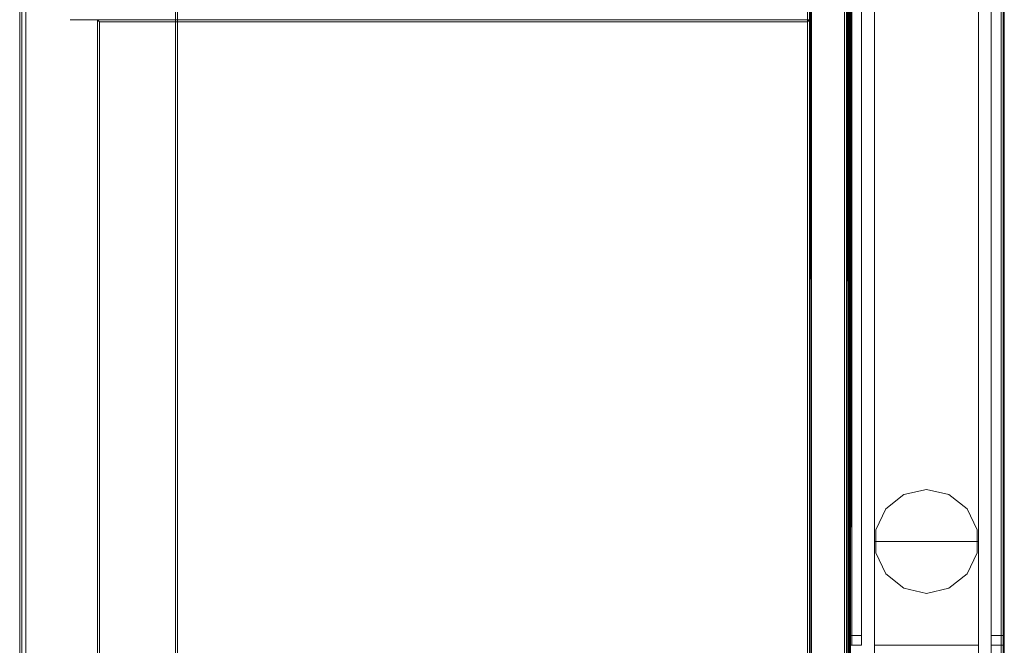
# Model space of a CAD drawing. Header units: inches. Extents: x 813 to 1305, y 19 to 194.
# Tile 849 of 875: x 1285 to 1304, y 149 to 161. Entities that reach past the tile are written whole.
import ezdxf

# ---------------------------------------------------------------- set-up
doc = ezdxf.new("R2010")
doc.units = ezdxf.units.IN
doc.header["$MEASUREMENT"] = 0
for name, color, linetype, true_color in [('CET color Bisque2', 7, 'Continuous', 0xf0d2b4), ('CET color Grey2', 7, 'Continuous', 0x060606), ('CET color Grey80', 7, 'Continuous', 0xcbcdcc), ('CET color Grey98', 7, 'Continuous', 0xfafafa), ('CET color NavajoWhite4', 7, 'Continuous', 0x81775f)]:
    doc.layers.add(name, color=color, linetype=linetype, true_color=true_color)
doc.layers.add('CET Default', color=7, linetype='Continuous')

# ---------------------------------------------------------------- blocks, each defined once
blk = doc.blocks.new('*C171')
at = {"layer": 'CET color Grey2', "linetype": 'Continuous', "lineweight": 0}
for points, invisible_edges in [([(42, 2.5, 0.5), (40, 2.5, 0.5), (40, 2.5, 49.421), (42, 2.5, 0.5)], 4), ([(42, 2.5, 0.5), (40, 2.5, 49.421), (42, 2.5, 49.421), (42, 2.5, 0.5)], 9), ([(40, 2.5, 0.5), (42, 2.5, 0.5), (42, 0.5, 0.5), (40, 2.5, 0.5)], 4), ([(40, 2.5, 0.5), (42, 0.5, 0.5), (40, 0.5, 0.5), (40, 2.5, 0.5)], 9), ([(40, 0.5, 49.421), (42, 0.5, 49.421), (42, 2.5, 49.421), (40, 0.5, 49.421)], 4), ([(40, 0.5, 49.421), (42, 2.5, 49.421), (40, 2.5, 49.421), (40, 0.5, 49.421)], 9), ([(42, 0.5, 0.5), (42, 2.5, 0.5), (42, 2.5, 49.421), (42, 0.5, 0.5)], 4), ([(42, 0.5, 0.5), (42, 2.5, 49.421), (42, 0.5, 49.421), (42, 0.5, 0.5)], 9), ([(40, 0.5, 0.5), (42, 0.5, 0.5), (42, 0.5, 49.421), (40, 0.5, 0.5)], 4), ([(40, 0.5, 0.5), (42, 0.5, 49.421), (40, 0.5, 49.421), (40, 0.5, 0.5)], 9)]:
    blk.add_3dface(points, dxfattribs=dict(at, invisible_edges=invisible_edges))
at = {"layer": 'CET color Grey98', "linetype": 'Continuous', "lineweight": 0}
for points, invisible_edges in [([(0, 0.062, 0.93), (42, 0.062, 0.93), (42, 0.25, 0.93), (0, 0.062, 0.93)], 4), ([(0, 0.062, 0.93), (42, 0.25, 0.93), (0, 0.25, 0.93), (0, 0.062, 0.93)], 9), ([(0, 0.25, 0.93), (42, 0.25, 0.93), (42, 0.25, 0.5), (0, 0.25, 0.93)], 4), ([(0, 0.25, 0.93), (42, 0.25, 0.5), (0, 0.25, 0.5), (0, 0.25, 0.93)], 9), ([(0, 0.25, 0.5), (42, 0.25, 0.5), (42, 0.062, 0.5), (0, 0.25, 0.5)], 4), ([(0, 0.25, 0.5), (42, 0.062, 0.5), (0, 0.062, 0.5), (0, 0.25, 0.5)], 9), ([(0, 0, 0.867), (42, 0, 0.868), (42, 0.062, 0.93), (0, 0, 0.867)], 4), ([(0, 0, 0.867), (42, 0.062, 0.93), (0, 0.062, 0.93), (0, 0, 0.867)], 9), ([(0, 0.062, 0.5), (42, 0.062, 0.5), (42, 0, 0.563), (0, 0.062, 0.5)], 4), ([(0, 0.062, 0.5), (42, 0, 0.563), (0, 0, 0.562), (0, 0.062, 0.5)], 9), ([(0, 0, 0.562), (42, 0, 0.563), (42, 0, 0.868), (0, 0, 0.562)], 4), ([(0, 0, 0.562), (42, 0, 0.868), (0, 0, 0.867), (0, 0, 0.562)], 9)]:
    blk.add_3dface(points, dxfattribs=dict(at, invisible_edges=invisible_edges))
blk = doc.blocks.new('*C167')
at = {"layer": 'CET Default', "linetype": 'Continuous', "lineweight": 0, "rotation": 89.99999999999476}
blk.add_blockref('*C171', (505.722, 919.855), dxfattribs=at)
blk = doc.blocks.new('*C264')
at = {"layer": 'CET color Grey2', "linetype": 'Continuous', "lineweight": 0}
for points, invisible_edges in [([(2, 2.5, 0.5), (0, 2.5, 0.5), (0, 2.5, 49.421), (2, 2.5, 0.5)], 4), ([(2, 2.5, 0.5), (0, 2.5, 49.421), (2, 2.5, 49.421), (2, 2.5, 0.5)], 9), ([(0, 2.5, 0.5), (0, 0.5, 0.5), (0, 0.5, 49.421), (0, 2.5, 0.5)], 4), ([(0, 2.5, 0.5), (0, 0.5, 49.421), (0, 2.5, 49.421), (0, 2.5, 0.5)], 9), ([(0, 2.5, 0.5), (2, 2.5, 0.5), (2, 0.5, 0.5), (0, 2.5, 0.5)], 4), ([(0, 2.5, 0.5), (2, 0.5, 0.5), (0, 0.5, 0.5), (0, 2.5, 0.5)], 9), ([(0, 0.5, 49.421), (2, 0.5, 49.421), (2, 2.5, 49.421), (0, 0.5, 49.421)], 4), ([(0, 0.5, 49.421), (2, 2.5, 49.421), (0, 2.5, 49.421), (0, 0.5, 49.421)], 9), ([(1.377, 2.282, 0), (1.777, 2.475, 0), (3, 1.5, 0), (1.377, 2.282, 0)], 6), ([(3, 1.5, 0.5), (1.777, 2.475, 0.5), (1.377, 2.282, 0.5), (3, 1.5, 0.5)], 13), ([(1.377, 2.282, 0), (1.777, 2.475, 0.5), (1.777, 2.475, 0), (1.377, 2.282, 0)], 9), ([(1.377, 2.282, 0), (1.377, 2.282, 0.5), (1.777, 2.475, 0.5), (1.377, 2.282, 0)], 4), ([(1.777, 2.475, 0), (2.223, 2.475, 0), (3, 1.5, 0), (1.777, 2.475, 0)], 6), ([(3, 1.5, 0.5), (2.223, 2.475, 0.5), (1.777, 2.475, 0.5), (3, 1.5, 0.5)], 13), ([(1.777, 2.475, 0), (2.223, 2.475, 0.5), (2.223, 2.475, 0), (1.777, 2.475, 0)], 9), ([(1.777, 2.475, 0), (1.777, 2.475, 0.5), (2.223, 2.475, 0.5), (1.777, 2.475, 0)], 4), ([(40, 2.5, 32.153), (2, 2.5, 32.153), (2, 2.5, 34.028), (40, 2.5, 32.153)], 4), ([(40, 2.5, 32.153), (2, 2.5, 34.028), (40, 2.5, 34.028), (40, 2.5, 32.153)], 9), ([(2, 2.5, 32.153), (2, 0.5, 32.153), (2, 0.5, 34.027), (2, 2.5, 32.153)], 4), ([(2, 2.5, 32.153), (2, 0.5, 34.027), (2, 2.5, 34.028), (2, 2.5, 32.153)], 9), ([(2, 2.5, 32.153), (40, 2.5, 32.153), (40, 0.5, 32.153), (2, 2.5, 32.153)], 4), ([(2, 2.5, 32.153), (40, 0.5, 32.153), (2, 0.5, 32.153), (2, 2.5, 32.153)], 9), ([(2, 0.5, 34.027), (40, 0.5, 34.027), (40, 2.5, 34.028), (2, 0.5, 34.027)], 4), ([(2, 0.5, 34.027), (40, 2.5, 34.028), (2, 2.5, 34.028), (2, 0.5, 34.027)], 9), ([(2, 0.5, 0.5), (2, 2.5, 0.5), (2, 2.5, 49.421), (2, 0.5, 0.5)], 4), ([(2, 0.5, 0.5), (2, 2.5, 49.421), (2, 0.5, 49.421), (2, 0.5, 0.5)], 9), ([(40, 2.5, 48.421), (2, 2.5, 48.421), (2, 2.5, 49.421), (40, 2.5, 48.421)], 4), ([(40, 2.5, 48.421), (2, 2.5, 49.421), (40, 2.5, 49.421), (40, 2.5, 48.421)], 9), ([(2, 2.5, 48.421), (2, 0.5, 48.421), (2, 0.5, 49.421), (2, 2.5, 48.421)], 4), ([(2, 2.5, 48.421), (2, 0.5, 49.421), (2, 2.5, 49.421), (2, 2.5, 48.421)], 9), ([(2, 2.5, 48.421), (40, 2.5, 48.421), (40, 0.5, 48.421), (2, 2.5, 48.421)], 4), ([(2, 2.5, 48.421), (40, 0.5, 48.421), (2, 0.5, 48.421), (2, 2.5, 48.421)], 9), ([(2, 0.5, 49.421), (40, 0.5, 49.421), (40, 2.5, 49.421), (2, 0.5, 49.421)], 4), ([(2, 0.5, 49.421), (40, 2.5, 49.421), (2, 2.5, 49.421), (2, 0.5, 49.421)], 9), ([(40, 2.5, 8.59), (2, 2.5, 8.59), (2, 2.5, 9.59), (40, 2.5, 8.59)], 4), ([(40, 2.5, 8.59), (2, 2.5, 9.59), (40, 2.5, 9.59), (40, 2.5, 8.59)], 9), ([(2, 2.5, 8.59), (2, 0.5, 8.59), (2, 0.5, 9.59), (2, 2.5, 8.59)], 4), ([(2, 2.5, 8.59), (2, 0.5, 9.59), (2, 2.5, 9.59), (2, 2.5, 8.59)], 9), ([(2, 2.5, 8.59), (40, 2.5, 8.59), (40, 0.5, 8.59), (2, 2.5, 8.59)], 4), ([(2, 2.5, 8.59), (40, 0.5, 8.59), (2, 0.5, 8.59), (2, 2.5, 8.59)], 9), ([(2, 0.5, 9.59), (40, 0.5, 9.59), (40, 2.5, 9.59), (2, 0.5, 9.59)], 4), ([(2, 0.5, 9.59), (40, 2.5, 9.59), (2, 2.5, 9.59), (2, 0.5, 9.59)], 9), ([(40, 2.5, 0.5), (2, 2.5, 0.5), (2, 2.5, 1.5), (40, 2.5, 0.5)], 4), ([(40, 2.5, 0.5), (2, 2.5, 1.5), (40, 2.5, 1.5), (40, 2.5, 0.5)], 9), ([(2, 2.5, 0.5), (2, 0.5, 0.5), (2, 0.5, 1.5), (2, 2.5, 0.5)], 4), ([(2, 2.5, 0.5), (2, 0.5, 1.5), (2, 2.5, 1.5), (2, 2.5, 0.5)], 9), ([(2, 2.5, 0.5), (40, 2.5, 0.5), (40, 0.5, 0.5), (2, 2.5, 0.5)], 4), ([(2, 2.5, 0.5), (40, 0.5, 0.5), (2, 0.5, 0.5), (2, 2.5, 0.5)], 9), ([(2, 0.5, 1.5), (40, 0.5, 1.5), (40, 2.5, 1.5), (2, 0.5, 1.5)], 4), ([(2, 0.5, 1.5), (40, 2.5, 1.5), (2, 2.5, 1.5), (2, 0.5, 1.5)], 9), ([(2.223, 2.475, 0), (2.624, 2.282, 0), (3, 1.5, 0), (2.223, 2.475, 0)], 6), ([(3, 1.5, 0.5), (2.624, 2.282, 0.5), (2.223, 2.475, 0.5), (3, 1.5, 0.5)], 13), ([(2.223, 2.475, 0), (2.624, 2.282, 0.5), (2.624, 2.282, 0), (2.223, 2.475, 0)], 9), ([(2.223, 2.475, 0), (2.223, 2.475, 0.5), (2.624, 2.282, 0.5), (2.223, 2.475, 0)], 4), ([(1.099, 1.934, 0), (1.377, 2.282, 0), (3, 1.5, 0), (1.099, 1.934, 0)], 6), ([(3, 1.5, 0.5), (1.377, 2.282, 0.5), (1.099, 1.934, 0.5), (3, 1.5, 0.5)], 13), ([(1.099, 1.934, 0), (1.377, 2.282, 0.5), (1.377, 2.282, 0), (1.099, 1.934, 0)], 9), ([(1.099, 1.934, 0), (1.099, 1.934, 0.5), (1.377, 2.282, 0.5), (1.099, 1.934, 0)], 4), ([(2.624, 2.282, 0), (2.901, 1.934, 0), (3, 1.5, 0), (2.624, 2.282, 0)], 4), ([(3, 1.5, 0.5), (2.901, 1.934, 0.5), (2.624, 2.282, 0.5), (3, 1.5, 0.5)], 4), ([(2.624, 2.282, 0), (2.901, 1.934, 0.5), (2.901, 1.934, 0), (2.624, 2.282, 0)], 9), ([(2.624, 2.282, 0), (2.624, 2.282, 0.5), (2.901, 1.934, 0.5), (2.624, 2.282, 0)], 4), ([(1, 1.5, 0), (1.099, 1.934, 0), (3, 1.5, 0), (1, 1.5, 0)], 6), ([(3, 1.5, 0.5), (1.099, 1.934, 0.5), (1, 1.5, 0.5), (3, 1.5, 0.5)], 13), ([(1, 1.5, 0), (1.099, 1.934, 0.5), (1.099, 1.934, 0), (1, 1.5, 0)], 9), ([(1, 1.5, 0), (1, 1.5, 0.5), (1.099, 1.934, 0.5), (1, 1.5, 0)], 4), ([(2.901, 1.934, 0), (3, 1.5, 0.5), (3, 1.5, 0), (2.901, 1.934, 0)], 9), ([(2.901, 1.934, 0), (2.901, 1.934, 0.5), (3, 1.5, 0.5), (2.901, 1.934, 0)], 4), ([(1.099, 1.066, 0), (1, 1.5, 0), (3, 1.5, 0), (1.099, 1.066, 0)], 6), ([(3, 1.5, 0.5), (1, 1.5, 0.5), (1.099, 1.066, 0.5), (3, 1.5, 0.5)], 13), ([(1.099, 1.066, 0), (1, 1.5, 0.5), (1, 1.5, 0), (1.099, 1.066, 0)], 9), ([(1.099, 1.066, 0), (1.099, 1.066, 0.5), (1, 1.5, 0.5), (1.099, 1.066, 0)], 4), ([(1.377, 0.718, 0), (1.099, 1.066, 0), (3, 1.5, 0), (1.377, 0.718, 0)], 6), ([(3, 1.5, 0.5), (1.099, 1.066, 0.5), (1.377, 0.718, 0.5), (3, 1.5, 0.5)], 13), ([(1.777, 0.525, 0), (1.377, 0.718, 0), (3, 1.5, 0), (1.777, 0.525, 0)], 6), ([(3, 1.5, 0.5), (1.377, 0.718, 0.5), (1.777, 0.525, 0.5), (3, 1.5, 0.5)], 13), ([(2.223, 0.525, 0), (1.777, 0.525, 0), (3, 1.5, 0), (2.223, 0.525, 0)], 6), ([(3, 1.5, 0.5), (1.777, 0.525, 0.5), (2.223, 0.525, 0.5), (3, 1.5, 0.5)], 13), ([(2.624, 0.718, 0), (2.223, 0.525, 0), (3, 1.5, 0), (2.624, 0.718, 0)], 6), ([(3, 1.5, 0.5), (2.223, 0.525, 0.5), (2.624, 0.718, 0.5), (3, 1.5, 0.5)], 13), ([(2.901, 1.066, 0), (2.624, 0.718, 0), (3, 1.5, 0), (2.901, 1.066, 0)], 2), ([(3, 1.5, 0.5), (2.624, 0.718, 0.5), (2.901, 1.066, 0.5), (3, 1.5, 0.5)], 9), ([(3, 1.5, 0), (3, 1.5, 0.5), (2.901, 1.066, 0.5), (3, 1.5, 0)], 4), ([(3, 1.5, 0), (2.901, 1.066, 0.5), (2.901, 1.066, 0), (3, 1.5, 0)], 9), ([(1.377, 0.718, 0), (1.099, 1.066, 0.5), (1.099, 1.066, 0), (1.377, 0.718, 0)], 9), ([(1.377, 0.718, 0), (1.377, 0.718, 0.5), (1.099, 1.066, 0.5), (1.377, 0.718, 0)], 4), ([(2.901, 1.066, 0), (2.624, 0.718, 0.5), (2.624, 0.718, 0), (2.901, 1.066, 0)], 9), ([(2.901, 1.066, 0), (2.901, 1.066, 0.5), (2.624, 0.718, 0.5), (2.901, 1.066, 0)], 4), ([(1.777, 0.525, 0), (1.377, 0.718, 0.5), (1.377, 0.718, 0), (1.777, 0.525, 0)], 9), ([(1.777, 0.525, 0), (1.777, 0.525, 0.5), (1.377, 0.718, 0.5), (1.777, 0.525, 0)], 4), ([(2.624, 0.718, 0), (2.223, 0.525, 0.5), (2.223, 0.525, 0), (2.624, 0.718, 0)], 9), ([(2.624, 0.718, 0), (2.624, 0.718, 0.5), (2.223, 0.525, 0.5), (2.624, 0.718, 0)], 4), ([(0, 0.5, 0.5), (2, 0.5, 0.5), (2, 0.5, 49.421), (0, 0.5, 0.5)], 4), ([(0, 0.5, 0.5), (2, 0.5, 49.421), (0, 0.5, 49.421), (0, 0.5, 0.5)], 9), ([(2.223, 0.525, 0), (1.777, 0.525, 0.5), (1.777, 0.525, 0), (2.223, 0.525, 0)], 9), ([(2.223, 0.525, 0), (2.223, 0.525, 0.5), (1.777, 0.525, 0.5), (2.223, 0.525, 0)], 4), ([(2, 0.5, 32.153), (40, 0.5, 32.153), (40, 0.5, 34.027), (2, 0.5, 32.153)], 4), ([(2, 0.5, 32.153), (40, 0.5, 34.027), (2, 0.5, 34.027), (2, 0.5, 32.153)], 9), ([(2, 0.5, 48.421), (40, 0.5, 48.421), (40, 0.5, 49.421), (2, 0.5, 48.421)], 4), ([(2, 0.5, 48.421), (40, 0.5, 49.421), (2, 0.5, 49.421), (2, 0.5, 48.421)], 9), ([(2, 0.5, 8.59), (40, 0.5, 8.59), (40, 0.5, 9.59), (2, 0.5, 8.59)], 4), ([(2, 0.5, 8.59), (40, 0.5, 9.59), (2, 0.5, 9.59), (2, 0.5, 8.59)], 9), ([(2, 0.5, 0.5), (40, 0.5, 0.5), (40, 0.5, 1.5), (2, 0.5, 0.5)], 4), ([(2, 0.5, 0.5), (40, 0.5, 1.5), (2, 0.5, 1.5), (2, 0.5, 0.5)], 9)]:
    blk.add_3dface(points, dxfattribs=dict(at, invisible_edges=invisible_edges))
at = {"layer": 'CET color Grey98', "linetype": 'Continuous', "lineweight": 0}
for points, invisible_edges in [([(-41.969, 0.02, 49.5), (41.969, 0.02, 49.5), (41.969, 2.98, 49.5), (-41.969, 0.02, 49.5)], 4), ([(-41.969, 0.02, 49.5), (41.969, 2.98, 49.5), (-41.969, 2.98, 49.5), (-41.969, 0.02, 49.5)], 9), ([(-41.969, 2.98, 49.5), (41.969, 2.98, 49.5), (41.969, 2.98, 49.25), (-41.969, 2.98, 49.5)], 4), ([(-41.969, 2.98, 49.5), (41.969, 2.98, 49.25), (-41.969, 2.98, 49.25), (-41.969, 2.98, 49.5)], 9), ([(-41.969, 2.98, 49.25), (41.969, 2.98, 49.25), (41.969, 0.02, 49.25), (-41.969, 2.98, 49.25)], 4), ([(-41.969, 2.98, 49.25), (41.969, 0.02, 49.25), (-41.969, 0.02, 49.25), (-41.969, 2.98, 49.25)], 9), ([(42, 3, 0.563), (0, 3, 0.563), (0, 3, 0.868), (42, 3, 0.563)], 4), ([(42, 3, 0.563), (0, 3, 0.868), (42, 3, 0.868), (42, 3, 0.563)], 9), ([(42, 3, 0.868), (0, 3, 0.868), (0, 2.938, 0.93), (42, 3, 0.868)], 4), ([(42, 3, 0.868), (0, 2.938, 0.93), (42, 2.938, 0.93), (42, 3, 0.868)], 9), ([(42, 2.938, 0.93), (0, 2.938, 0.93), (0, 2.75, 0.93), (42, 2.938, 0.93)], 4), ([(42, 2.938, 0.93), (0, 2.75, 0.93), (42, 2.75, 0.93), (42, 2.938, 0.93)], 9), ([(42, 2.75, 0.5), (0, 2.75, 0.5), (0, 2.938, 0.5), (42, 2.75, 0.5)], 4), ([(42, 2.75, 0.5), (0, 2.938, 0.5), (42, 2.938, 0.5), (42, 2.75, 0.5)], 9), ([(0.188, 3, 1.153), (0.188, 2.938, 1.09), (0.188, 2.75, 1.09), (0.188, 3, 1.153)], 4), ([(0.188, 3, 32.903), (0.188, 3, 1.153), (0.188, 2.75, 1.09), (0.188, 3, 32.903)], 6), ([(0.188, 2.938, 32.965), (0.188, 3, 32.903), (0.188, 2.75, 1.09), (0.188, 2.938, 32.965)], 6), ([(41.813, 3, 1.153), (0.188, 3, 32.903), (41.813, 3, 32.903), (41.813, 3, 1.153)], 9), ([(41.813, 3, 1.153), (0.188, 3, 1.153), (0.188, 3, 32.903), (41.813, 3, 1.153)], 4), ([(0.188, 3, 33.153), (0.188, 2.938, 33.09), (0.188, 2.75, 33.09), (0.188, 3, 33.153)], 4), ([(0.188, 3, 48.903), (0.188, 3, 33.153), (0.188, 2.75, 33.09), (0.188, 3, 48.903)], 6), ([(0.188, 2.938, 48.965), (0.188, 3, 48.903), (0.188, 2.75, 33.09), (0.188, 2.938, 48.965)], 6), ([(41.813, 3, 33.153), (0.188, 3, 48.903), (41.813, 3, 48.903), (41.813, 3, 33.153)], 9), ([(41.813, 3, 33.153), (0.188, 3, 33.153), (0.188, 3, 48.903), (41.813, 3, 33.153)], 4), ([(0.188, 2.75, 32.965), (0.188, 2.938, 32.965), (0.188, 2.75, 1.09), (0.188, 2.75, 32.965)], 2), ([(41.813, 2.75, 1.09), (0.188, 2.938, 1.09), (41.813, 2.938, 1.09), (41.813, 2.75, 1.09)], 9), ([(41.813, 2.75, 1.09), (0.188, 2.75, 1.09), (0.188, 2.938, 1.09), (41.813, 2.75, 1.09)], 4), ([(41.813, 2.938, 32.965), (0.188, 2.75, 32.965), (41.813, 2.75, 32.965), (41.813, 2.938, 32.965)], 9), ([(41.813, 2.938, 32.965), (0.188, 2.938, 32.965), (0.188, 2.75, 32.965), (41.813, 2.938, 32.965)], 4), ([(0.188, 2.75, 48.965), (0.188, 2.938, 48.965), (0.188, 2.75, 33.09), (0.188, 2.75, 48.965)], 2), ([(41.813, 2.75, 33.09), (0.188, 2.938, 33.09), (41.813, 2.938, 33.09), (41.813, 2.75, 33.09)], 9), ([(41.813, 2.75, 33.09), (0.188, 2.75, 33.09), (0.188, 2.938, 33.09), (41.813, 2.75, 33.09)], 4), ([(41.813, 2.938, 48.965), (0.188, 2.75, 48.965), (41.813, 2.75, 48.965), (41.813, 2.938, 48.965)], 9), ([(41.813, 2.938, 48.965), (0.188, 2.938, 48.965), (0.188, 2.75, 48.965), (41.813, 2.938, 48.965)], 4), ([(42, 2.75, 0.93), (0, 2.75, 0.93), (0, 2.75, 0.5), (42, 2.75, 0.93)], 4), ([(42, 2.75, 0.93), (0, 2.75, 0.5), (42, 2.75, 0.5), (42, 2.75, 0.93)], 9), ([(41.813, 2.75, 32.965), (0.188, 2.75, 1.09), (41.813, 2.75, 1.09), (41.813, 2.75, 32.965)], 9), ([(41.813, 2.75, 32.965), (0.188, 2.75, 32.965), (0.188, 2.75, 1.09), (41.813, 2.75, 32.965)], 4), ([(41.813, 2.75, 48.965), (0.188, 2.75, 33.09), (41.813, 2.75, 33.09), (41.813, 2.75, 48.965)], 9), ([(41.813, 2.75, 48.965), (0.188, 2.75, 48.965), (0.188, 2.75, 33.09), (41.813, 2.75, 48.965)], 4), ([(0, 0.062, 0.93), (42, 0.062, 0.93), (42, 0.25, 0.93), (0, 0.062, 0.93)], 4), ([(0, 0.062, 0.93), (42, 0.25, 0.93), (0, 0.25, 0.93), (0, 0.062, 0.93)], 9), ([(0, 0.25, 0.93), (42, 0.25, 0.93), (42, 0.25, 0.5), (0, 0.25, 0.93)], 4), ([(0, 0.25, 0.93), (42, 0.25, 0.5), (0, 0.25, 0.5), (0, 0.25, 0.93)], 9), ([(0, 0.25, 0.5), (42, 0.25, 0.5), (42, 0.062, 0.5), (0, 0.25, 0.5)], 4), ([(0, 0.25, 0.5), (42, 0.062, 0.5), (0, 0.062, 0.5), (0, 0.25, 0.5)], 9), ([(0.188, 0.25, 1.09), (0.188, 0.062, 32.965), (0.188, 0.25, 32.965), (0.188, 0.25, 1.09)], 9), ([(0.188, 0.25, 1.09), (0.188, 0, 32.903), (0.188, 0.062, 32.965), (0.188, 0.25, 1.09)], 13), ([(0.188, 0.25, 1.09), (0.188, 0, 1.153), (0.188, 0, 32.903), (0.188, 0.25, 1.09)], 13), ([(0.188, 0.25, 1.09), (0.188, 0.062, 1.09), (0.188, 0, 1.153), (0.188, 0.25, 1.09)], 4), ([(0.188, 0.25, 1.09), (41.813, 0.062, 1.09), (0.188, 0.062, 1.09), (0.188, 0.25, 1.09)], 9), ([(0.188, 0.25, 1.09), (41.813, 0.25, 1.09), (41.813, 0.062, 1.09), (0.188, 0.25, 1.09)], 4), ([(0.188, 0.062, 32.965), (41.813, 0.25, 32.965), (0.188, 0.25, 32.965), (0.188, 0.062, 32.965)], 9), ([(0.188, 0.062, 32.965), (41.813, 0.062, 32.965), (41.813, 0.25, 32.965), (0.188, 0.062, 32.965)], 4), ([(0.188, 0.25, 32.965), (41.813, 0.25, 1.09), (0.188, 0.25, 1.09), (0.188, 0.25, 32.965)], 9), ([(0.188, 0.25, 32.965), (41.813, 0.25, 32.965), (41.813, 0.25, 1.09), (0.188, 0.25, 32.965)], 4), ([(0.188, 0.25, 33.09), (0.188, 0.062, 48.965), (0.188, 0.25, 48.965), (0.188, 0.25, 33.09)], 9), ([(0.188, 0.25, 33.09), (0.188, 0, 48.902), (0.188, 0.062, 48.965), (0.188, 0.25, 33.09)], 13), ([(0.188, 0.25, 33.09), (0.188, 0, 33.153), (0.188, 0, 48.902), (0.188, 0.25, 33.09)], 13), ([(0.188, 0.25, 33.09), (0.188, 0.062, 33.09), (0.188, 0, 33.153), (0.188, 0.25, 33.09)], 4), ([(0.188, 0.25, 33.09), (41.813, 0.062, 33.09), (0.188, 0.062, 33.09), (0.188, 0.25, 33.09)], 9), ([(0.188, 0.25, 33.09), (41.813, 0.25, 33.09), (41.813, 0.062, 33.09), (0.188, 0.25, 33.09)], 4), ([(0.188, 0.062, 48.965), (41.813, 0.25, 48.965), (0.188, 0.25, 48.965), (0.188, 0.062, 48.965)], 9), ([(0.188, 0.062, 48.965), (41.813, 0.062, 48.965), (41.813, 0.25, 48.965), (0.188, 0.062, 48.965)], 4), ([(0.188, 0.25, 48.965), (41.813, 0.25, 33.09), (0.188, 0.25, 33.09), (0.188, 0.25, 48.965)], 9), ([(0.188, 0.25, 48.965), (41.813, 0.25, 48.965), (41.813, 0.25, 33.09), (0.188, 0.25, 48.965)], 4), ([(-41.969, 0.02, 49.25), (41.969, 0.02, 49.25), (41.969, 0.02, 49.5), (-41.969, 0.02, 49.25)], 4), ([(-41.969, 0.02, 49.25), (41.969, 0.02, 49.5), (-41.969, 0.02, 49.5), (-41.969, 0.02, 49.25)], 9), ([(0, 0, 0.867), (42, 0, 0.868), (42, 0.062, 0.93), (0, 0, 0.867)], 4), ([(0, 0, 0.867), (42, 0.062, 0.93), (0, 0.062, 0.93), (0, 0, 0.867)], 9), ([(0, 0.062, 0.5), (42, 0.062, 0.5), (42, 0, 0.563), (0, 0.062, 0.5)], 4), ([(0, 0.062, 0.5), (42, 0, 0.563), (0, 0, 0.562), (0, 0.062, 0.5)], 9), ([(0, 0, 0.562), (42, 0, 0.563), (42, 0, 0.868), (0, 0, 0.562)], 4), ([(0, 0, 0.562), (42, 0, 0.868), (0, 0, 0.867), (0, 0, 0.562)], 9), ([(0.188, 0.062, 1.09), (41.813, 0.062, 1.09), (41.813, 0, 1.153), (0.188, 0.062, 1.09)], 4), ([(0.188, 0.062, 33.09), (41.813, 0.062, 33.09), (41.813, 0, 33.153), (0.188, 0.062, 33.09)], 4), ([(0.188, 0.062, 1.09), (41.813, 0, 1.153), (0.188, 0, 1.153), (0.188, 0.062, 1.09)], 9), ([(0.188, 0, 32.903), (41.813, 0.062, 32.965), (0.188, 0.062, 32.965), (0.188, 0, 32.903)], 9), ([(0.188, 0, 32.903), (41.813, 0, 32.903), (41.813, 0.062, 32.965), (0.188, 0, 32.903)], 4), ([(0.188, 0.062, 33.09), (41.813, 0, 33.153), (0.188, 0, 33.153), (0.188, 0.062, 33.09)], 9), ([(0.188, 0, 1.153), (41.813, 0, 1.153), (41.813, 0, 32.903), (0.188, 0, 1.153)], 4), ([(0.188, 0, 33.153), (41.813, 0, 48.903), (0.188, 0, 48.902), (0.188, 0, 33.153)], 9), ([(0.188, 0, 33.153), (41.813, 0, 33.153), (41.813, 0, 48.903), (0.188, 0, 33.153)], 4), ([(0.188, 0, 1.153), (41.813, 0, 32.903), (0.188, 0, 32.903), (0.188, 0, 1.153)], 9)]:
    blk.add_3dface(points, dxfattribs=dict(at, invisible_edges=invisible_edges))
for points in [[(42, 2.938, 0.5), (0, 2.938, 0.5), (0, 3, 0.563), (42, 2.938, 0.5)], [(42, 2.938, 0.5), (0, 3, 0.563), (42, 3, 0.563), (42, 2.938, 0.5)], [(41.813, 2.938, 1.09), (0.188, 3, 1.153), (41.813, 3, 1.153), (41.813, 2.938, 1.09)], [(41.813, 2.938, 1.09), (0.188, 2.938, 1.09), (0.188, 3, 1.153), (41.813, 2.938, 1.09)], [(41.813, 3, 32.903), (0.188, 2.938, 32.965), (41.813, 2.938, 32.965), (41.813, 3, 32.903)], [(41.813, 3, 32.903), (0.188, 3, 32.903), (0.188, 2.938, 32.965), (41.813, 3, 32.903)], [(41.813, 2.938, 33.09), (0.188, 3, 33.153), (41.813, 3, 33.153), (41.813, 2.938, 33.09)], [(41.813, 2.938, 33.09), (0.188, 2.938, 33.09), (0.188, 3, 33.153), (41.813, 2.938, 33.09)], [(41.813, 3, 48.903), (0.188, 2.938, 48.965), (41.813, 2.938, 48.965), (41.813, 3, 48.903)], [(41.813, 3, 48.903), (0.188, 3, 48.903), (0.188, 2.938, 48.965), (41.813, 3, 48.903)], [(0.188, 0, 48.902), (41.813, 0.062, 48.965), (0.188, 0.062, 48.965), (0.188, 0, 48.902)], [(0.188, 0, 48.902), (41.813, 0, 48.903), (41.813, 0.062, 48.965), (0.188, 0, 48.902)]]:
    blk.add_3dface(points, dxfattribs=at)
blk = doc.blocks.new('*C274')
at = {"layer": 'CET Default', "linetype": 'Continuous', "lineweight": 0, "rotation": 89.9999999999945}
blk.add_blockref('*C264', (505.722, 961.855), dxfattribs=at)
blk = doc.blocks.new('*C239')
at = {"layer": 'CET color Bisque2', "linetype": 'Continuous', "lineweight": 0}
for points, invisible_edges in [([(0.791, 3.041, 27.965), (59.169, 3.041, 27.965), (59.169, 15.169, 27.965), (0.791, 3.041, 27.965)], 4), ([(0.791, 3.041, 27.965), (59.169, 15.169, 27.965), (0.791, 15.169, 27.965), (0.791, 3.041, 27.965)], 9)]:
    blk.add_3dface(points, dxfattribs=dict(at, invisible_edges=invisible_edges))
at = {"layer": 'CET color Grey80', "linetype": 'Continuous', "lineweight": 0}
for points, invisible_edges in [([(0.001, 15.92, 27.964), (59.959, 15.92, 27.964), (59.919, 15.96, 27.924), (0.001, 15.92, 27.964)], 4), ([(0.001, 15.92, 27.964), (59.919, 15.96, 27.924), (0.041, 15.96, 27.924), (0.001, 15.92, 27.964)], 9), ([(0.041, 15.919, 1.34), (59.959, 15.959, 1.3), (0.001, 15.959, 1.3), (0.041, 15.919, 1.34)], 9), ([(0.001, 15.959, 1.3), (59.959, 15.959, 1.3), (59.959, 15.959, 0.63), (0.001, 15.959, 1.3)], 4), ([(0.001, 15.959, 1.3), (59.959, 15.959, 0.63), (0.001, 15.959, 0.63), (0.001, 15.959, 1.3)], 9), ([(0.001, 15.959, 0.63), (59.959, 15.959, 0.63), (59.919, 15.919, 0.59), (0.001, 15.959, 0.63)], 4), ([(0.001, 15.959, 0.63), (59.919, 15.919, 0.59), (0.041, 15.919, 0.59), (0.001, 15.959, 0.63)], 9), ([(0.041, 15.96, 1.381), (59.919, 15.96, 27.924), (59.919, 15.96, 1.381), (0.041, 15.96, 1.381)], 9), ([(0.041, 15.96, 1.381), (0.041, 15.96, 27.924), (59.919, 15.96, 27.924), (0.041, 15.96, 1.381)], 4), ([(0.041, 15.96, 27.924), (59.919, 15.96, 27.924), (59.919, 15.21, 27.924), (0.041, 15.96, 27.924)], 4), ([(0.041, 15.96, 27.924), (59.919, 15.21, 27.924), (0.041, 15.21, 27.924), (0.041, 15.96, 27.924)], 9), ([(59.919, 15.96, 1.381), (0.041, 15.96, 1.381), (0.041, 15.21, 1.381), (59.919, 15.96, 1.381)], 4), ([(59.919, 15.96, 1.381), (0.041, 15.21, 1.381), (59.919, 15.21, 1.381), (59.919, 15.96, 1.381)], 9), ([(0.041, 15.919, 1.34), (59.919, 15.919, 1.34), (59.959, 15.959, 1.3), (0.041, 15.919, 1.34)], 4), ([(0.001, 15.25, 27.964), (59.959, 15.25, 27.964), (59.959, 15.92, 27.964), (0.001, 15.25, 27.964)], 4), ([(0.001, 15.25, 27.964), (59.959, 15.92, 27.964), (0.001, 15.92, 27.964), (0.001, 15.25, 27.964)], 9), ([(59.959, 15.25, 1.341), (0.001, 15.25, 1.341), (0.001, 15.92, 1.341), (59.959, 15.25, 1.341)], 4), ([(59.959, 15.25, 1.341), (0.001, 15.92, 1.341), (59.959, 15.92, 1.341), (59.959, 15.25, 1.341)], 9), ([(0.041, 0.041, 1.34), (59.919, 0.041, 1.34), (59.919, 15.919, 1.34), (0.041, 0.041, 1.34)], 4), ([(0.041, 0.041, 1.34), (59.919, 15.919, 1.34), (0.041, 15.919, 1.34), (0.041, 0.041, 1.34)], 9), ([(0.041, 0.041, 0.59), (59.919, 15.919, 0.59), (59.919, 0.041, 0.59), (0.041, 0.041, 0.59)], 9), ([(0.041, 0.041, 0.59), (0.041, 15.919, 0.59), (59.919, 15.919, 0.59), (0.041, 0.041, 0.59)], 4), ([(0.041, 15.919, 0.59), (59.919, 15.919, 0.59), (59.919, 15.919, 1.34), (0.041, 15.919, 0.59)], 4), ([(0.041, 15.919, 0.59), (59.919, 15.919, 1.34), (0.041, 15.919, 1.34), (0.041, 15.919, 0.59)], 9), ([(0.041, 15.21, 27.924), (59.959, 15.25, 27.964), (0.001, 15.25, 27.964), (0.041, 15.21, 27.924)], 9), ([(0.041, 15.21, 27.924), (59.919, 15.21, 27.924), (59.959, 15.25, 27.964), (0.041, 15.21, 27.924)], 4), ([(0.041, 15.21, 1.381), (59.919, 15.21, 1.381), (59.919, 15.21, 27.924), (0.041, 15.21, 1.381)], 4), ([(0.041, 15.21, 1.381), (59.919, 15.21, 27.924), (0.041, 15.21, 27.924), (0.041, 15.21, 1.381)], 9), ([(0.791, 15.169, 27.965), (59.209, 15.209, 27.925), (0.751, 15.209, 27.925), (0.791, 15.169, 27.965)], 9), ([(0.751, 15.209, 27.925), (59.209, 15.209, 27.925), (59.209, 15.209, 27.255), (0.751, 15.209, 27.925)], 4), ([(0.751, 15.209, 27.925), (59.209, 15.209, 27.255), (0.751, 15.209, 27.255), (0.751, 15.209, 27.925)], 9), ([(0.751, 15.209, 27.255), (59.209, 15.209, 27.255), (59.169, 15.169, 27.215), (0.751, 15.209, 27.255)], 4), ([(0.751, 15.209, 27.255), (59.169, 15.169, 27.215), (0.791, 15.169, 27.215), (0.751, 15.209, 27.255)], 9), ([(0.791, 15.169, 27.965), (59.169, 15.169, 27.965), (59.209, 15.209, 27.925), (0.791, 15.169, 27.965)], 4), ([(0.791, 3.041, 27.215), (59.169, 15.169, 27.215), (59.169, 3.041, 27.215), (0.791, 3.041, 27.215)], 9), ([(0.791, 3.041, 27.215), (0.791, 15.169, 27.215), (59.169, 15.169, 27.215), (0.791, 3.041, 27.215)], 4), ([(0.791, 15.169, 27.215), (59.169, 15.169, 27.215), (59.169, 15.169, 27.965), (0.791, 15.169, 27.215)], 4), ([(0.791, 15.169, 27.215), (59.169, 15.169, 27.965), (0.791, 15.169, 27.965), (0.791, 15.169, 27.215)], 9), ([(29.96, 0.972, 1.381), (29.96, 15.169, 1.381), (29.96, 15.169, 27.169), (29.96, 0.972, 1.381)], 4), ([(29.96, 0.972, 1.381), (29.96, 15.169, 27.169), (29.96, 0.972, 27.169), (29.96, 0.972, 1.381)], 9), ([(30.001, 1.541, 14.672), (30.001, 15.169, 14.672), (29.961, 15.209, 14.632), (30.001, 1.541, 14.672)], 4), ([(30.001, 1.541, 14.672), (29.961, 15.209, 14.632), (29.961, 1.501, 14.632), (30.001, 1.541, 14.672)], 9), ([(29.961, 1.501, 14.632), (29.961, 15.209, 14.632), (29.961, 15.209, 13.962), (29.961, 1.501, 14.632)], 4), ([(29.961, 1.501, 14.632), (29.961, 15.209, 13.962), (29.961, 1.501, 13.962), (29.961, 1.501, 14.632)], 9), ([(29.961, 1.501, 13.962), (29.961, 15.209, 13.962), (30.001, 15.169, 13.922), (29.961, 1.501, 13.962)], 4), ([(30.001, 15.169, 14.672), (59.209, 15.209, 14.632), (29.961, 15.209, 14.632), (30.001, 15.169, 14.672)], 9), ([(29.961, 15.209, 14.632), (59.209, 15.209, 14.632), (59.209, 15.209, 13.962), (29.961, 15.209, 14.632)], 4), ([(29.961, 15.209, 14.632), (59.209, 15.209, 13.962), (29.961, 15.209, 13.962), (29.961, 15.209, 14.632)], 9), ([(29.961, 15.209, 13.962), (59.209, 15.209, 13.962), (59.169, 15.169, 13.922), (29.961, 15.209, 13.962)], 4), ([(29.961, 15.209, 13.962), (59.169, 15.169, 13.922), (30.001, 15.169, 13.922), (29.961, 15.209, 13.962)], 9), ([(29.961, 1.501, 13.962), (30.001, 15.169, 13.922), (30.001, 1.541, 13.922), (29.961, 1.501, 13.962)], 9), ([(30.001, 15.169, 14.672), (59.169, 15.169, 14.672), (59.209, 15.209, 14.632), (30.001, 15.169, 14.672)], 4), ([(30.001, 1.541, 14.672), (59.169, 1.541, 14.672), (59.169, 15.169, 14.672), (30.001, 1.541, 14.672)], 4), ([(30.001, 1.541, 14.672), (59.169, 15.169, 14.672), (30.001, 15.169, 14.672), (30.001, 1.541, 14.672)], 9), ([(30.001, 1.541, 13.922), (59.169, 15.169, 13.922), (59.169, 1.541, 13.922), (30.001, 1.541, 13.922)], 9), ([(30.001, 1.541, 13.922), (30.001, 15.169, 13.922), (59.169, 15.169, 13.922), (30.001, 1.541, 13.922)], 4), ([(30.001, 1.541, 13.922), (30.001, 15.169, 13.922), (30.001, 15.169, 14.672), (30.001, 1.541, 13.922)], 4), ([(30.001, 1.541, 13.922), (30.001, 15.169, 14.672), (30.001, 1.541, 14.672), (30.001, 1.541, 13.922)], 9), ([(30.001, 15.169, 13.922), (59.169, 15.169, 13.922), (59.169, 15.169, 14.672), (30.001, 15.169, 13.922)], 4), ([(30.001, 15.169, 13.922), (59.169, 15.169, 14.672), (30.001, 15.169, 14.672), (30.001, 15.169, 13.922)], 9), ([(59.169, 3.041, 27.965), (0.791, 3.041, 27.965), (0.751, 3.001, 27.925), (59.169, 3.041, 27.965)], 4), ([(59.169, 3.041, 27.965), (0.751, 3.001, 27.925), (59.209, 3.001, 27.925), (59.169, 3.041, 27.965)], 9), ([(59.209, 3.001, 27.255), (0.751, 3.001, 27.255), (0.791, 3.041, 27.215), (59.209, 3.001, 27.255)], 4), ([(59.169, 3.041, 27.215), (0.791, 3.041, 27.215), (0.791, 3.041, 27.965), (59.169, 3.041, 27.215)], 4), ([(59.169, 3.041, 27.215), (0.791, 3.041, 27.965), (59.169, 3.041, 27.965), (59.169, 3.041, 27.215)], 9), ([(59.209, 3.001, 27.255), (0.791, 3.041, 27.215), (59.169, 3.041, 27.215), (59.209, 3.001, 27.255)], 9), ([(59.209, 3.001, 27.925), (0.751, 3.001, 27.925), (0.751, 3.001, 27.255), (59.209, 3.001, 27.925)], 4), ([(59.209, 3.001, 27.925), (0.751, 3.001, 27.255), (59.209, 3.001, 27.255), (59.209, 3.001, 27.925)], 9), ([(59.169, 1.541, 14.672), (30.001, 1.541, 14.672), (29.961, 1.501, 14.632), (59.169, 1.541, 14.672)], 4), ([(59.169, 1.541, 14.672), (29.961, 1.501, 14.632), (59.209, 1.501, 14.632), (59.169, 1.541, 14.672)], 9), ([(59.209, 1.501, 13.962), (29.961, 1.501, 13.962), (30.001, 1.541, 13.922), (59.209, 1.501, 13.962)], 4), ([(59.169, 1.541, 13.922), (30.001, 1.541, 13.922), (30.001, 1.541, 14.672), (59.169, 1.541, 13.922)], 4), ([(59.169, 1.541, 13.922), (30.001, 1.541, 14.672), (59.169, 1.541, 14.672), (59.169, 1.541, 13.922)], 9), ([(59.209, 1.501, 13.962), (30.001, 1.541, 13.922), (59.169, 1.541, 13.922), (59.209, 1.501, 13.962)], 9), ([(59.209, 1.501, 14.632), (29.961, 1.501, 14.632), (29.961, 1.501, 13.962), (59.209, 1.501, 14.632)], 4), ([(59.209, 1.501, 14.632), (29.961, 1.501, 13.962), (59.209, 1.501, 13.962), (59.209, 1.501, 14.632)], 9), ([(59.919, 0.041, 1.34), (0.041, 0.041, 1.34), (0.001, 0.001, 1.3), (59.919, 0.041, 1.34)], 4), ([(59.919, 0.041, 1.34), (0.001, 0.001, 1.3), (59.959, 0.001, 1.3), (59.919, 0.041, 1.34)], 9), ([(59.959, 0.001, 0.63), (0.001, 0.001, 0.63), (0.041, 0.041, 0.59), (59.959, 0.001, 0.63)], 4), ([(59.959, 0.001, 1.3), (0.001, 0.001, 1.3), (0.001, 0.001, 0.63), (59.959, 0.001, 1.3)], 4), ([(59.959, 0.001, 1.3), (0.001, 0.001, 0.63), (59.959, 0.001, 0.63), (59.959, 0.001, 1.3)], 9), ([(59.919, 0.041, 0.59), (0.041, 0.041, 0.59), (0.041, 0.041, 1.34), (59.919, 0.041, 0.59)], 4), ([(59.919, 0.041, 0.59), (0.041, 0.041, 1.34), (59.919, 0.041, 1.34), (59.919, 0.041, 0.59)], 9), ([(59.959, 0.001, 0.63), (0.041, 0.041, 0.59), (59.919, 0.041, 0.59), (59.959, 0.001, 0.63)], 9)]:
    blk.add_3dface(points, dxfattribs=dict(at, invisible_edges=invisible_edges))
for points in [[(59.959, 15.92, 1.341), (0.001, 15.92, 1.341), (0.041, 15.96, 1.381), (59.959, 15.92, 1.341)], [(59.959, 15.92, 1.341), (0.041, 15.96, 1.381), (59.919, 15.96, 1.381), (59.959, 15.92, 1.341)], [(59.919, 15.21, 1.381), (0.041, 15.21, 1.381), (0.001, 15.25, 1.341), (59.919, 15.21, 1.381)], [(59.919, 15.21, 1.381), (0.001, 15.25, 1.341), (59.959, 15.25, 1.341), (59.919, 15.21, 1.381)]]:
    blk.add_3dface(points, dxfattribs=at)
blk = doc.blocks.new('*C246')
at = {"layer": 'CET Default', "linetype": 'Continuous', "lineweight": 0, "rotation": 269.9999999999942}
blk.add_blockref('*C239', (486.762, 1003.855), dxfattribs=at)
blk = doc.blocks.new('*C257')
at = {"layer": 'CET color Grey80', "linetype": 'Continuous', "lineweight": 0}
for points, invisible_edges in [([(0.119, 15.881, 1.125), (59.969, 15.999, 1.007), (0.001, 15.999, 1.007), (0.119, 15.881, 1.125)], 9), ([(0.001, 15.999, 1.007), (59.969, 15.999, 1.007), (59.969, 15.999, 0.118), (0.001, 15.999, 1.007)], 4), ([(0.001, 15.999, 1.007), (59.969, 15.999, 0.118), (0.001, 15.999, 0.118), (0.001, 15.999, 1.007)], 9), ([(0.001, 15.999, 0.118), (59.969, 15.999, 0.118), (59.851, 15.881), (0.001, 15.999, 0.118)], 4), ([(0.001, 15.999, 0.118), (59.851, 15.881), (0.119, 15.881), (0.001, 15.999, 0.118)], 9), ([(0.119, 15.881, 1.125), (59.851, 15.881, 1.125), (59.969, 15.999, 1.007), (0.119, 15.881, 1.125)], 4), ([(0.119, 0.119, 1.125), (59.851, 0.119, 1.125), (59.851, 15.881, 1.125), (0.119, 0.119, 1.125)], 4), ([(0.119, 0.119, 1.125), (59.851, 15.881, 1.125), (0.119, 15.881, 1.125), (0.119, 0.119, 1.125)], 9), ([(0.119, 15.881), (59.851, 15.881), (59.851, 15.881, 1.125), (0.119, 15.881)], 4), ([(0.119, 15.881), (59.851, 15.881, 1.125), (0.119, 15.881, 1.125), (0.119, 15.881)], 9), ([(59.851, 0.119, 1.125), (0.119, 0.119, 1.125), (0.001, 0.001, 1.007), (59.851, 0.119, 1.125)], 4), ([(59.851, 0.119, 1.125), (0.001, 0.001, 1.007), (59.969, 0.001, 1.007), (59.851, 0.119, 1.125)], 9), ([(59.969, 0.001, 0.118), (0.001, 0.001, 0.118), (0.119, 0.119), (59.969, 0.001, 0.118)], 4), ([(59.969, 0.001, 1.007), (0.001, 0.001, 1.007), (0.001, 0.001, 0.118), (59.969, 0.001, 1.007)], 4), ([(59.969, 0.001, 1.007), (0.001, 0.001, 0.118), (59.969, 0.001, 0.118), (59.969, 0.001, 1.007)], 9), ([(59.851, 0.119), (0.119, 0.119), (0.119, 0.119, 1.125), (59.851, 0.119)], 4), ([(59.851, 0.119), (0.119, 0.119, 1.125), (59.851, 0.119, 1.125), (59.851, 0.119)], 9), ([(59.969, 0.001, 0.118), (0.119, 0.119), (59.851, 0.119), (59.969, 0.001, 0.118)], 9)]:
    blk.add_3dface(points, dxfattribs=dict(at, invisible_edges=invisible_edges))
at = {"layer": 'CET color NavajoWhite4', "linetype": 'Continuous', "lineweight": 0}
for points, invisible_edges in [([(0.119, 0.119), (59.851, 15.881), (59.851, 0.119), (0.119, 0.119)], 9), ([(0.119, 0.119), (0.119, 15.881), (59.851, 15.881), (0.119, 0.119)], 4)]:
    blk.add_3dface(points, dxfattribs=dict(at, invisible_edges=invisible_edges))
blk = doc.blocks.new('*C159')
at = {"layer": 'CET Default', "linetype": 'Continuous', "lineweight": 0, "rotation": 269.9999999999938}
blk.add_blockref('*C257', (486.762, 1003.865, 27.965), dxfattribs=at)

msp = doc.modelspace()

# ---------------------------------------------------------------- block references
at = {"layer": 'CET Default', "linetype": 'Continuous', "lineweight": 0}
for name in ['*C159', '*C246', '*C274', '*C167']:
    msp.add_blockref(name, (798.72, -813.129), dxfattribs=at)

doc.saveas('drawing.dxf')
